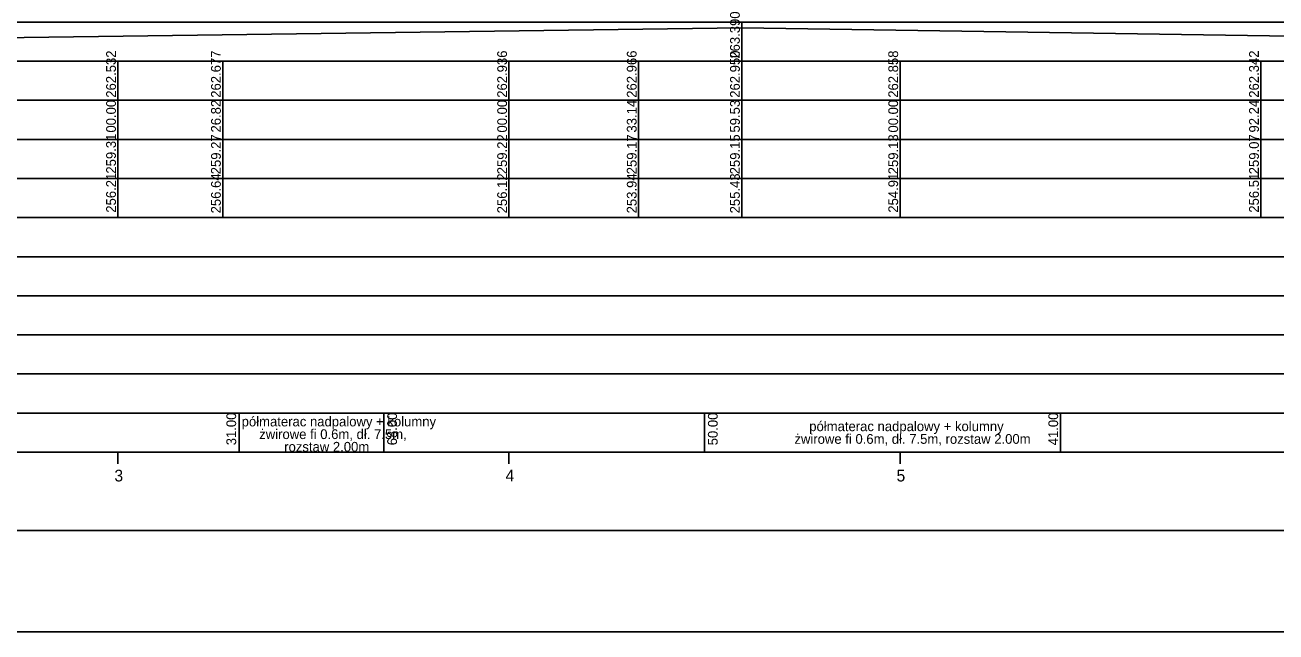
# Model space of a CAD drawing. Extents: x 6445630 to 6518227, y 5499240 to 5511716.
# Drawn here: x 6454907.5 to 6455227.3, y 5506751.3 to 5506906.6 of the extents above; entities that cross this region are included whole.
import ezdxf

# ---------------------------------------------------------------- set-up
doc = ezdxf.new("R2010")
doc.units = 0
for name, color, linetype in [('TOR_PROF-tabelka-geometria T1', 7, 'Continuous'), ('TOR_PROF-tabelka-kilometracja', 7, 'Continuous'), ('TOR_PROF-tabelka-odleglosci T1', 7, 'Continuous'), ('TOR_PROF-tabelka-pochylenia proj T1', 7, 'Continuous'), ('TOR_PROF-tabelka-rodzaj rowu T1', 7, 'Continuous'), ('TOR_PROF-tabelka-rowyT1', 7, 'Continuous'), ('TOR_PROF-tabelka-rurociagi T1', 7, 'Continuous'), ('TOR_PROF-tabelka-rzedne istn T1', 7, 'Continuous'), ('TOR_PROF-tabelka-rzedne proj T1', 7, 'Continuous'), ('TOR_PROF-tabelka-teren istniejacy T1', 7, 'Continuous'), ('TOR_PROF-tabelka-warstwa ochronna T1', 7, 'Continuous'), ('TOR_PROF-warstwa ochronna', 7, 'Continuous'), ('TOR_RAMKI-MASKA WYCIECIA', 7, 'Continuous')]:
    doc.layers.add(name, color=color, linetype=linetype)

msp = doc.modelspace()

# ---------------------------------------------------------------- linework, layer by layer
at = {"layer": 'TOR_PROF-tabelka-geometria T1'}
for points in [[(6452423.2, 5506777.3), (6452515.66, 5506777.3), (6452515.66, 5506777.3), (6452555.66, 5506779.97), (6452555.66, 5506779.97), (6452695.25, 5506779.97), (6452695.25, 5506779.97), (6452735.25, 5506777.3), (6452735.25, 5506777.3), (6458247.17, 5506777.3)], [(6452331.21, 5506777.3), (6459531.21, 5506777.3)]]:
    msp.add_lwpolyline(points, dxfattribs=at)
at = {"layer": 'TOR_PROF-tabelka-kilometracja'}
for points in [[(6454931.21, 5506794.3), (6454931.21, 5506797.3)], [(6455031.21, 5506794.3), (6455031.21, 5506797.3)], [(6455131.21, 5506794.3), (6455131.21, 5506797.3)]]:
    msp.add_lwpolyline(points, dxfattribs=at)
at = {"layer": 'TOR_PROF-tabelka-odleglosci T1'}
msp.add_lwpolyline([(6452331.21, 5506877.3), (6459531.21, 5506877.3), (6459531.21, 5506887.3), (6452331.21, 5506887.3)], close=True, dxfattribs=at)
for points in [[(6454931.21, 5506877.3), (6454931.21, 5506887.3)], [(6454958.03, 5506877.3), (6454958.03, 5506887.3)], [(6455031.21, 5506877.3), (6455031.21, 5506887.3)], [(6455064.35, 5506877.3), (6455064.35, 5506887.3)], [(6455090.74, 5506877.3), (6455090.74, 5506887.3)], [(6455131.21, 5506877.3), (6455131.21, 5506887.3)], [(6455223.46, 5506877.3), (6455223.46, 5506887.3)]]:
    msp.add_lwpolyline(points, dxfattribs=at)
at = {"layer": 'TOR_PROF-tabelka-pochylenia proj T1'}
msp.add_lwpolyline([(6452331.21, 5506897.3), (6459531.21, 5506897.3), (6459531.21, 5506907.3), (6452331.21, 5506907.3)], close=True, dxfattribs=at)
for points in [[(6455090.74, 5506897.3), (6455090.74, 5506907.3)], [(6454571.74, 5506898.8), (6455090.74, 5506905.8)], [(6455090.74, 5506905.8), (6455551.74, 5506898.8)]]:
    msp.add_lwpolyline(points, dxfattribs=at)
at = {"layer": 'TOR_PROF-tabelka-rodzaj rowu T1'}
for points in [[(6452331.21, 5506837.3), (6459531.21, 5506837.3), (6459531.21, 5506847.3), (6452331.21, 5506847.3)], [(6452331.21, 5506817.3), (6459531.21, 5506817.3), (6459531.21, 5506827.3), (6452331.21, 5506827.3)]]:
    msp.add_lwpolyline(points, close=True, dxfattribs=at)
at = {"layer": 'TOR_PROF-tabelka-rowyT1'}
msp.add_lwpolyline([(6452331.21, 5506847.3), (6459531.21, 5506847.3), (6459531.21, 5506857.3), (6452331.21, 5506857.3)], close=True, dxfattribs=at)
at = {"layer": 'TOR_PROF-tabelka-rurociagi T1'}
msp.add_lwpolyline([(6452331.21, 5506827.3), (6459531.21, 5506827.3), (6459531.21, 5506837.3), (6452331.21, 5506837.3)], close=True, dxfattribs=at)
at = {"layer": 'TOR_PROF-tabelka-rzedne istn T1'}
msp.add_lwpolyline([(6452331.21, 5506867.3), (6459531.21, 5506867.3), (6459531.21, 5506877.3), (6452331.21, 5506877.3)], close=True, dxfattribs=at)
for points in [[(6454931.21, 5506867.3), (6454931.21, 5506877.3)], [(6454958.03, 5506867.3), (6454958.03, 5506877.3)], [(6455031.21, 5506867.3), (6455031.21, 5506877.3)], [(6455064.35, 5506867.3), (6455064.35, 5506877.3)], [(6455090.74, 5506867.3), (6455090.74, 5506877.3)], [(6455131.21, 5506867.3), (6455131.21, 5506877.3)], [(6455223.46, 5506867.3), (6455223.46, 5506877.3)], [(6454931.21, 5506857.3), (6454931.21, 5506867.3)], [(6454931.21, 5506857.3), (6454931.21, 5506867.3)], [(6454931.21, 5506857.3), (6454931.21, 5506867.3)], [(6454958.03, 5506857.3), (6454958.03, 5506867.3)], [(6454958.03, 5506857.3), (6454958.03, 5506867.3)], [(6454958.03, 5506857.3), (6454958.03, 5506867.3)], [(6455031.21, 5506857.3), (6455031.21, 5506867.3)], [(6455031.21, 5506857.3), (6455031.21, 5506867.3)], [(6455031.21, 5506857.3), (6455031.21, 5506867.3)], [(6455064.35, 5506857.3), (6455064.35, 5506867.3)], [(6455064.35, 5506857.3), (6455064.35, 5506867.3)], [(6455064.35, 5506857.3), (6455064.35, 5506867.3)], [(6455090.74, 5506857.3), (6455090.74, 5506867.3)], [(6455090.74, 5506857.3), (6455090.74, 5506867.3)], [(6455090.74, 5506857.3), (6455090.74, 5506867.3)], [(6455131.21, 5506857.3), (6455131.21, 5506867.3)], [(6455131.21, 5506857.3), (6455131.21, 5506867.3)], [(6455131.21, 5506857.3), (6455131.21, 5506867.3)], [(6455223.46, 5506857.3), (6455223.46, 5506867.3)], [(6455223.46, 5506857.3), (6455223.46, 5506867.3)], [(6455223.46, 5506857.3), (6455223.46, 5506867.3)]]:
    msp.add_lwpolyline(points, dxfattribs=at)
at = {"layer": 'TOR_PROF-tabelka-rzedne proj T1'}
msp.add_lwpolyline([(6452331.21, 5506887.3), (6459531.21, 5506887.3), (6459531.21, 5506897.3), (6452331.21, 5506897.3)], close=True, dxfattribs=at)
for points in [[(6454931.21, 5506887.3), (6454931.21, 5506897.3)], [(6454958.03, 5506887.3), (6454958.03, 5506897.3)], [(6455031.21, 5506887.3), (6455031.21, 5506897.3)], [(6455064.35, 5506887.3), (6455064.35, 5506897.3)], [(6455090.74, 5506887.3), (6455090.74, 5506897.3)], [(6455131.21, 5506887.3), (6455131.21, 5506897.3)], [(6455223.46, 5506887.3), (6455223.46, 5506897.3)]]:
    msp.add_lwpolyline(points, dxfattribs=at)
at = {"layer": 'TOR_PROF-tabelka-teren istniejacy T1'}
msp.add_lwpolyline([(6452331.21, 5506857.3), (6459531.21, 5506857.3), (6459531.21, 5506867.3), (6452331.21, 5506867.3)], close=True, dxfattribs=at)
msp.add_lwpolyline([(6452331.21, 5506857.3), (6459531.21, 5506857.3), (6459531.21, 5506867.3), (6452331.21, 5506867.3)], close=True, dxfattribs=at)
msp.add_lwpolyline([(6452331.21, 5506857.3), (6459531.21, 5506857.3), (6459531.21, 5506867.3), (6452331.21, 5506867.3)], close=True, dxfattribs=at)
at = {"layer": 'TOR_PROF-tabelka-warstwa ochronna T1'}
msp.add_lwpolyline([(6452331.21, 5506807.3), (6459531.21, 5506807.3), (6459531.21, 5506817.3), (6452331.21, 5506817.3)], close=True, dxfattribs=at)
at = {"layer": 'TOR_PROF-warstwa ochronna'}
msp.add_lwpolyline([(6452331.21, 5506797.3), (6459531.21, 5506797.3), (6459531.21, 5506807.3), (6452331.21, 5506807.3)], close=True, dxfattribs=at)
for points in [[(6454962.21, 5506797.3), (6454962.21, 5506807.3)], [(6454999.21, 5506797.3), (6454999.21, 5506807.3)], [(6455081.21, 5506797.3), (6455081.21, 5506807.3)], [(6455172.21, 5506797.3), (6455172.21, 5506807.3)]]:
    msp.add_lwpolyline(points, dxfattribs=at)
at = {"layer": 'TOR_RAMKI-MASKA WYCIECIA'}
msp.add_lwpolyline([(6453880.05, 5506751.3), (6455570.05, 5506751.3), (6455570.05, 5507038.3), (6453880.05, 5507038.3)], close=True, dxfattribs=at)

# ---------------------------------------------------------------- texts
at = {"layer": 'TOR_PROF-tabelka-kilometracja'}
for s, p in [('3', (6454930.32, 5506789.8)), ('4', (6455030.32, 5506789.8)), ('5', (6455130.31, 5506789.8))]:
    msp.add_text(s, height=3, dxfattribs=at).set_placement(p)
at = {"layer": 'TOR_PROF-tabelka-odleglosci T1'}
for s, p in [('00.00', (6454930.71, 5506879.04)), ('26.82', (6454957.53, 5506879.06)), ('00.00', (6455030.71, 5506879.04)), ('33.14', (6455063.85, 5506879.05)), ('59.53', (6455090.24, 5506879.04)), ('00.00', (6455130.71, 5506879.04)), ('92.24', (6455222.96, 5506879.05))]:
    msp.add_text(s, height=2.5, rotation=90, dxfattribs=at).set_placement(p)
at = {"layer": 'TOR_PROF-tabelka-pochylenia proj T1'}
msp.add_text('263.390', height=2.5, rotation=90, dxfattribs=at).set_placement((6455090.24, 5506897.94))
at = {"layer": 'TOR_PROF-tabelka-rzedne istn T1'}
for s, p in [('259.31', (6454930.71, 5506868.54)), ('259.27', (6454957.53, 5506868.37)), ('259.22', (6455030.71, 5506868.38)), ('259.17', (6455063.85, 5506868.37)), ('259.15', (6455090.24, 5506868.36)), ('259.13', (6455130.71, 5506868.37)), ('259.07', (6455222.96, 5506868.37)), ('256.21', (6454930.71, 5506858.54)), ('256.64', (6454957.53, 5506858.37)), ('256.12', (6455030.71, 5506858.38)), ('253.94', (6455063.85, 5506858.37)), ('255.43', (6455090.24, 5506858.37)), ('254.91', (6455130.71, 5506858.54)), ('256.51', (6455222.96, 5506858.54))]:
    msp.add_text(s, height=2.5, rotation=90, dxfattribs=at).set_placement(p)
at = {"layer": 'TOR_PROF-tabelka-rzedne proj T1'}
for s, p in [('262.950', (6455090.24, 5506887.94)), ('262.532', (6454930.71, 5506887.95)), ('262.677', (6454957.53, 5506887.94)), ('262.936', (6455030.71, 5506887.94)), ('262.966', (6455063.85, 5506887.94)), ('262.858', (6455130.71, 5506887.94)), ('262.342', (6455222.96, 5506887.95))]:
    msp.add_text(s, height=2.5, rotation=90, dxfattribs=at).set_placement(p)
at = {"layer": 'TOR_PROF-warstwa ochronna'}
for s, p in [('31.00', (6454961.45, 5506799.05)), ('68.00', (6455002.58, 5506799.05)), ('50.00', (6455084.58, 5506799.05)), ('41.00', (6455171.63, 5506799.05))]:
    msp.add_text(s, height=2.5, rotation=90, dxfattribs=at).set_placement(p)
for s, p in [('półmaterac nadpalowy + kolumny ', (6454962.86, 5506803.89)), ('półmaterac nadpalowy + kolumny ', (6455107.99, 5506802.67)), ('żwirowe fi 0.6m, dł. 7.5m,', (6454967.35, 5506800.65)), ('żwirowe fi 0.6m, dł. 7.5m, rozstaw 2.00m', (6455104.2, 5506799.43)), (' rozstaw 2.00m', (6454972.81, 5506797.42))]:
    msp.add_text(s, height=2.5, dxfattribs=at).set_placement(p)

doc.saveas('drawing.dxf')
